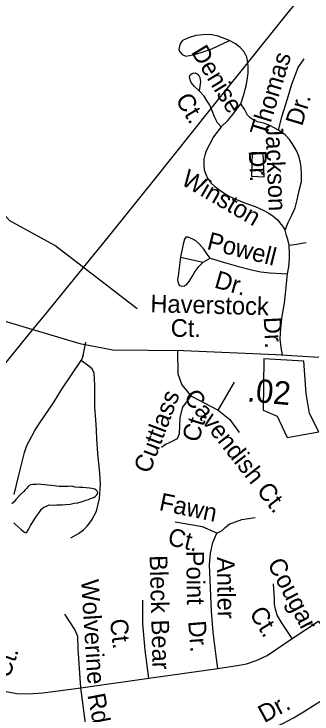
# Model space of a CAD drawing. Extents: x 2001466 to 2224147, y 644118 to 847247.
# Drawn here: x 2054721 to 2056321, y 738203 to 741960 of the extents above; entities that cross this region are included whole.
import ezdxf

# ---------------------------------------------------------------- set-up
doc = ezdxf.new("R2010")
doc.units = 0
for name, color, linetype in [('Exist Boundary Political City Limit New Hole', 7, 'Continuous'), ('Exist Hydrographic Misc Water Feature', 7, 'Continuous'), ('Exist Road Non-System Type 51', 7, 'Continuous'), ('Exist Road Non-System Type 51 Label', 7, 'Continuous'), ('Exist Road Secondary Mileage Hundredths English Label', 7, 'Continuous'), ('Exist Road Secondary Type 51 Undivided 4 Lane Attributed', 7, 'Continuous'), ('Exist Utilities Electrical Transmission Line', 7, 'Continuous'), ('Map Preparation Boundary City Limit Buffer Line', 7, 'Continuous')]:
    doc.layers.add(name, color=color, linetype=linetype)

msp = doc.modelspace()

# ---------------------------------------------------------------- linework, layer by layer
at = {"layer": 'Exist Boundary Political City Limit New Hole'}
msp.add_lwpolyline([(2056062.6, 740109.2), (2056058.1, 739832.9), (2056134, 739801.8), (2056187.5, 739685.9), (2056356.9, 739717.1), (2056307.9, 739815.1), (2056290, 739922.1), (2056276.6, 740095.9), (2056062.6, 740109.2)], dxfattribs=at)
at = {"layer": 'Exist Hydrographic Misc Water Feature'}
msp.add_line((2055382, 740376.8), (2055094.2, 740598.5), dxfattribs=at)
for points in [[(2055094.2, 740598.5), (2054940.1, 740717.2), (2054698.2, 740850.1), (2054590.1, 740967.1), (2054348.1, 741126.3), (2054029.9, 741464.3)], [(2055999, 741216.1), (2055995.5, 741090.1), (2056063.2, 741086.3), (2056059.1, 741212.3), (2055999, 741216.1)], [(2054719.5, 739227.8), (2054727.5, 739222.1), (2054743.3, 739207.9), (2054759.5, 739192.1), (2054771.4, 739182.2), (2054781.4, 739176.2), (2054787.4, 739174.1), (2054799.5, 739192.2), (2054809.5, 739214.1), (2054819.3, 739230.1), (2054831.2, 739248.1), (2054841.1, 739264.1), (2054857.1, 739286.4), (2054869.2, 739302.1), (2054881.1, 739312.4), (2054895.2, 739318.4), (2054908.9, 739324.4), (2054937, 739324.2), (2054951, 739324.5), (2054967.2, 739324.5), (2054978.7, 739324.4), (2054996.9, 739326.5), (2055023.2, 739328.6), (2055043.3, 739334.5), (2055063.1, 739336.7), (2055080.8, 739340.5), (2055097.2, 739346.6), (2055108.9, 739350.9), (2055121, 739354.7), (2055131, 739358.9), (2055146.8, 739364.6), (2055156.9, 739370.8), (2055165.1, 739378.9), (2055169, 739384.7), (2055170.8, 739390.5), (2055168.7, 739396.5), (2055162.8, 739404.7), (2055154.6, 739408.8), (2055147, 739410.8), (2055138.8, 739412.8), (2055126.7, 739414.7), (2055108.9, 739416.6), (2055090.8, 739418.5), (2055073, 739418.4), (2055048.6, 739420.4), (2055028.9, 739424.6), (2055012.7, 739424.3), (2054994.9, 739424.5), (2054980.9, 739424.2), (2054963.1, 739424.5), (2054922.9, 739428.2), (2054900.7, 739430.3), (2054885, 739432.3), (2054866.9, 739434.2), (2054851.1, 739436.2), (2054838.8, 739434), (2054822.6, 739434), (2054810.9, 739432.2), (2054802.9, 739428.1), (2054796.8, 739424.2), (2054787.1, 739412.2), (2054778.9, 739404.1), (2054773, 739396.1), (2054755, 739379.8), (2054731.2, 739353.8), (2054721.1, 739341.9), (2054708.8, 739330)]]:
    msp.add_lwpolyline(points, dxfattribs=at)
at = {"layer": 'Exist Road Non-System Type 51'}
for p, q in [((2055615.4, 740654.6), (2055736.9, 740628.1)), ((2055736.9, 740628.1), (2055773.3, 740649.4)), ((2055091.8, 740127.5), (2055107.1, 740197.5)), ((2055091.8, 740127.5), (2055080.9, 740099.1)), ((2055817.4, 739832.7), (2055904.9, 739983.4)), ((2055670.3, 739909.8), (2055817.4, 739832.7)), ((2056214.9, 738607.6), (2056355.6, 738701.6)), ((2055444.6, 738395.2), (2055814.4, 738446.8)), ((2055079.9, 738343.3), (2055444.6, 738395.2)), ((2055125.3, 737996), (2055079.9, 738343.3))]:
    msp.add_line(p, q, dxfattribs=at)
for points in [[(2055877.2, 741817.3), (2055817.7, 741840.5), (2055773.9, 741849.4), (2055733.9, 741848.2), (2055697.8, 741845), (2055657.5, 741831.8), (2055625.2, 741816.5), (2055614.9, 741802.7), (2055608.6, 741786.8), (2055606.2, 741768.8), (2055612, 741756.7), (2055623.7, 741742.5), (2055643.5, 741734.1), (2055683.7, 741741.3), (2055719.9, 741750.5), (2055782.3, 741773.2), (2055877.2, 741817.3)], [(2055976.9, 741697.9), (2055976.8, 741699.3), (2055971.4, 741727.4), (2055956, 741755.7), (2055934.5, 741780.1), (2055910.8, 741798.6), (2055877.2, 741817.3)], [(2056141.4, 741335.9), (2056161, 741413.5), (2056188.8, 741504.9), (2056212.4, 741582.4), (2056246.3, 741671.7), (2056278.6, 741719.2)], [(2055938.3, 741478), (2055955.3, 741527.7), (2055968.2, 741573.4), (2055975.1, 741615.3), (2055977.7, 741643.2), (2055978.4, 741677.2), (2055976.9, 741697.9)], [(2055715.7, 741546.6), (2055690.2, 741571.1), (2055672.6, 741591.5), (2055666.9, 741605.6), (2055663.2, 741621.7), (2055667.5, 741633.6), (2055681.6, 741641.3), (2055693.7, 741643), (2055703.6, 741638.8), (2055711.4, 741632.7), (2055719.1, 741618.5), (2055722.7, 741596.4), (2055715.7, 741546.6)], [(2055779.9, 741451.9), (2055772.1, 741469.4), (2055758.6, 741491.7), (2055741.1, 741518.1), (2055715.7, 741546.6)], [(2055833.7, 741354.2), (2055814.2, 741374.6), (2055796.8, 741406.9), (2055785.5, 741439.2), (2055779.9, 741451.9)], [(2055833.7, 741354.2), (2055868.4, 741387.5), (2055895.1, 741420.9), (2055915.6, 741446.5), (2055938.3, 741478)], [(2056141.4, 741335.9), (2056093.9, 741360.8), (2056060.2, 741373.5), (2056028.3, 741380.2), (2056004.5, 741390.7), (2055988.8, 741403), (2055975, 741417.3), (2055967.3, 741431.4), (2055957.7, 741449.6), (2055938.3, 741478)], [(2055833.7, 741354.2), (2055792.7, 741301), (2055769.8, 741259.5), (2055753.1, 741225.8), (2055744.6, 741202), (2055740.2, 741180.1), (2055739.6, 741150.1), (2055741, 741124.1), (2055750.5, 741099.9), (2055760.1, 741077.7), (2055779.5, 741051.3), (2055797.2, 741034.9), (2055832.7, 741008.2), (2055868.2, 740985.4), (2055909.8, 740966.6), (2055969.3, 740943.4), (2056015, 740926.4), (2056058.6, 740907.6), (2056088.3, 740890.9), (2056111.9, 740874.5), (2056135.5, 740854), (2056162.9, 740821.4), (2056176.4, 740799.1)], [(2056176.4, 740799.1), (2056193.3, 740840.8), (2056212.1, 740880.4), (2056230.9, 740920), (2056241.7, 740961.8), (2056252.8, 741011.6), (2056263.8, 741061.4), (2056264.6, 741101.3), (2056263.2, 741133.4), (2056259.9, 741163.4), (2056250.5, 741195.6), (2056241, 741219.8), (2056229.5, 741242.1), (2056213.9, 741264.4), (2056200.4, 741286.7), (2056176.9, 741311.1), (2056141.4, 741335.9)], [(2056198.8, 740718.7), (2056191.4, 740748.8), (2056183.8, 740771), (2056176.4, 740799.1)], [(2055773.3, 740649.4), (2055757.7, 740669.7), (2055740.3, 740698), (2055712.9, 740728.6), (2055697.2, 740742.9), (2055681.4, 740751.3), (2055655.6, 740761.8), (2055643.6, 740762), (2055635.4, 740750.2), (2055628.9, 740724.3), (2055615.4, 740654.6)], [(2056189.6, 740564.9), (2056196.4, 740602.7), (2056199.3, 740646.7), (2056199.9, 740674.7), (2056198.8, 740718.7)], [(2056198.8, 740718.7), (2056238.9, 740723.9), (2056275, 740731.1), (2056290, 740732.9)], [(2055615.4, 740654.6), (2055601.4, 740554.9), (2055598.9, 740532.9), (2055602.6, 740514.9), (2055610.3, 740502.7), (2055622.2, 740498.5), (2055636.3, 740500.2), (2055648.5, 740509.9), (2055660.8, 740523.7), (2055677.3, 740551.3), (2055691.8, 740575), (2055712.4, 740604.6), (2055736.9, 740628.1)], [(2055773.3, 740649.4), (2055850.8, 740625.8), (2055926.4, 740604.2), (2055996.1, 740586.8), (2056045.8, 740575.8), (2056093.7, 740570.8), (2056189.6, 740564.9)], [(2056163.2, 740130.3), (2056155.5, 740169.5), (2056150.5, 740215.6), (2056153.7, 740273.6), (2056161, 740337.4), (2056172.4, 740407.2), (2056179.8, 740475.1), (2056189.6, 740564.9)], [(2055599.3, 740149.3), (2055600.3, 740028.9), (2055621.3, 739969.4), (2055670.3, 739909.8)], [(2054722.2, 739380.4), (2054746.3, 739483.9), (2054776.8, 739605.3), (2054789.5, 739643), (2054802, 739666.8), (2054833.2, 739724.1), (2054860, 739765.6), (2054932.2, 739872.1), (2054977.7, 739945.2), (2055080.9, 740099.1)], [(2055026.2, 739147.7), (2055067.8, 739171.7), (2055094, 739191.4), (2055113.7, 739211.1), (2055137.7, 739241.7), (2055163.9, 739292), (2055179.2, 739359.8), (2055185.8, 739434.2), (2055181.4, 739497.6), (2055170.5, 739600.4), (2055166.1, 739679.1), (2055163.9, 739727.3), (2055159.6, 739781.9), (2055155.2, 739849.7), (2055155.2, 739902.2), (2055155.2, 739967.9), (2055150.8, 740031.3), (2055139.9, 740055.3), (2055115.8, 740075), (2055080.9, 740099.1)], [(2055670.3, 739909.8), (2055624.8, 739850.2), (2055610.8, 739794.2), (2055607.3, 739706.6), (2055596.8, 739678.6), (2055554.8, 739657.5), (2055537.3, 739650.5), (2055512.8, 739633)], [(2055817.4, 739832.7), (2055880.4, 739783.7), (2055929.4, 739713.6)], [(2055810.4, 739172.7), (2055733.3, 739207.7), (2055586.3, 739232.2)], [(2055810.4, 739172.7), (2055838.7, 739187.3), (2055855.4, 739204), (2055876.6, 739220.7), (2055944.8, 739246.5), (2056015.1, 739256.4)], [(2055814.4, 738446.8), (2055803.8, 738527.2), (2055790.2, 738642.5), (2055781.1, 738754.7), (2055770.5, 739002.3), (2055775, 739066), (2055788.7, 739123.6), (2055810.4, 739172.7)], [(2056214.9, 738607.6), (2056160.3, 738688), (2056133, 738733.5), (2056124, 738765.3), (2056119.4, 738791.1), (2056119.4, 738821.4), (2056113.3, 738901.8)], [(2055444.6, 738395.2), (2055424.9, 738545.4), (2055412.7, 738688), (2055412.7, 738813.9)], [(2055079.9, 738343.3), (2055066.2, 738552.7), (2055063.2, 738617.9), (2055048, 738655.8), (2054993.5, 738737.7)], [(2055694.5, 738073.2), (2055782.9, 738084.9), (2055890.5, 738100.6), (2056093.6, 738121.9), (2056168, 738152.8), (2056222.3, 738182.3), (2056275.2, 738214.1), (2056328.2, 738247.9), (2056380.9, 738280.8), (2056423.8, 738309.7), (2056457.1, 738337), (2056493.5, 738382.5), (2056502.6, 738420.4), (2056502.6, 738456.8), (2056492, 738496.2), (2056475.3, 738536.3), (2056446.5, 738583.3), (2056404.1, 738644), (2056355.6, 738701.6)], [(2055814.4, 738446.8), (2055930.6, 738464.1), (2055968.8, 738471.3), (2056026.9, 738490.8), (2056080, 738516.6), (2056214.9, 738607.6)], [(2054543.7, 738370.3), (2054638.8, 738331.2), (2054735.8, 738313), (2054798.8, 738311.5), (2054875.8, 738316), (2055079.9, 738343.3)]]:
    msp.add_lwpolyline(points, dxfattribs=at)
at = {"layer": 'Exist Road Secondary Type 51 Undivided 4 Lane Attributed'}
msp.add_lwpolyline([(2051766.5, 741267.2), (2051801.3, 741258.3), (2051973.6, 741215.8), (2052401.9, 741110), (2052778.5, 740987.6), (2053377.1, 740761.4), (2053956.4, 740553.6), (2054666.1, 740312.9), (2055074.8, 740190.5), (2055251.8, 740157.5), (2055631.6, 740152.7), (2056127.2, 740132.5), (2056357.4, 740118)], dxfattribs=at)
at = {"layer": 'Exist Utilities Electrical Transmission Line'}
for p, q in [((2055779.9, 741451.9), (2055976.9, 741697.9)), ((2055477.2, 741073.9), (2055779.9, 741451.9)), ((2054876.7, 740331.7), (2055094.2, 740598.5)), ((2054822.8, 740265.6), (2054876.7, 740331.7))]:
    msp.add_line(p, q, dxfattribs=at)
for points in [[(2055976.9, 741697.9), (2056192.3, 741966.9), (2056263.4, 742054.4)], [(2055094.2, 740598.5), (2055221.5, 740754.7), (2055477.2, 741073.9)], [(2054197.3, 739495.3), (2054523.9, 739898.9), (2054822.8, 740265.6)]]:
    msp.add_lwpolyline(points, dxfattribs=at)
at = {"layer": 'Map Preparation Boundary City Limit Buffer Line'}
msp.add_lwpolyline([(2056062.6, 740109.2), (2056058.1, 739832.9), (2056134, 739801.8), (2056187.5, 739685.9), (2056356.9, 739717.1), (2056307.9, 739815.1), (2056290, 739922.1), (2056276.6, 740095.9), (2056062.6, 740109.2)], dxfattribs=at)

# ---------------------------------------------------------------- texts
at = {"layer": 'Exist Road Non-System Type 51 Label'}
for s, rotation, p in [('Denise', 301.2939, (2055669.7, 741755.2)), ('Thomas', 73.075, (2056076.9, 741298.3)), ('Ct.', 301.2939, (2055584.8, 741500)), ('Dr.', 73.0484, (2056267.5, 741354.1)), ('Jackson', 272.4047, (2056070, 741365.7)), ('Dr.', 272.4047, (2055981, 741226.2)), ('Winston', 329.9431, (2055611.8, 741048.1)), ('Powell', 345.9511, (2055752, 740698.6)), ('Dr.', 344.0852, (2055791.5, 740492.7)), ('Haverstock', 358.518, (2055452.3, 740359.2)), ('Ct.', 359.3809, (2055561.9, 740227.4)), ('Dr.', 272.8513, (2056061.3, 740331.7)), ('Cuttlass', 69.2242, (2055449.3, 739488.6)), ('Cavendish Ct.', 308.0835, (2055627.4, 739900.7)), ('Ct.', 72.6596, (2055710.7, 739655.3)), ('Fawn', 348.1449, (2055495.6, 739297.5)), ('Ct.', 346.4358, (2055540.5, 739111.6)), ('Bleck Bear', 271.4879, (2055449.1, 739054)), ('Point', 270.6927, (2055646.2, 739078.4)), ('Antler', 270.6927, (2055810.4, 739045.3)), ('Cougar', 297.5813, (2056078.9, 739009.8)), ('Wolverine', 273.6376, (2055081, 738922.6)), ('Ct.', 301.5969, (2055981.5, 738743.6)), ('Ct.', 276.5435, (2055235.3, 738708.6)), ('Dr.', 274.6336, (2055655.7, 738700.1)), ('Ct.', 71.0095, (2054695.2, 738390.3)), ('Rd.', 280.9375, (2055114.6, 738304.6)), ('Dr.', 28.4532, (2056064.7, 738152.9))]:
    msp.add_text(s, height=95, rotation=rotation, dxfattribs=at).set_placement(p)
at = {"layer": 'Exist Road Secondary Mileage Hundredths English Label'}
msp.add_text('.02', height=125, rotation=354.7912, dxfattribs=at).set_placement((2055969.4, 739881))

doc.saveas('drawing.dxf')
